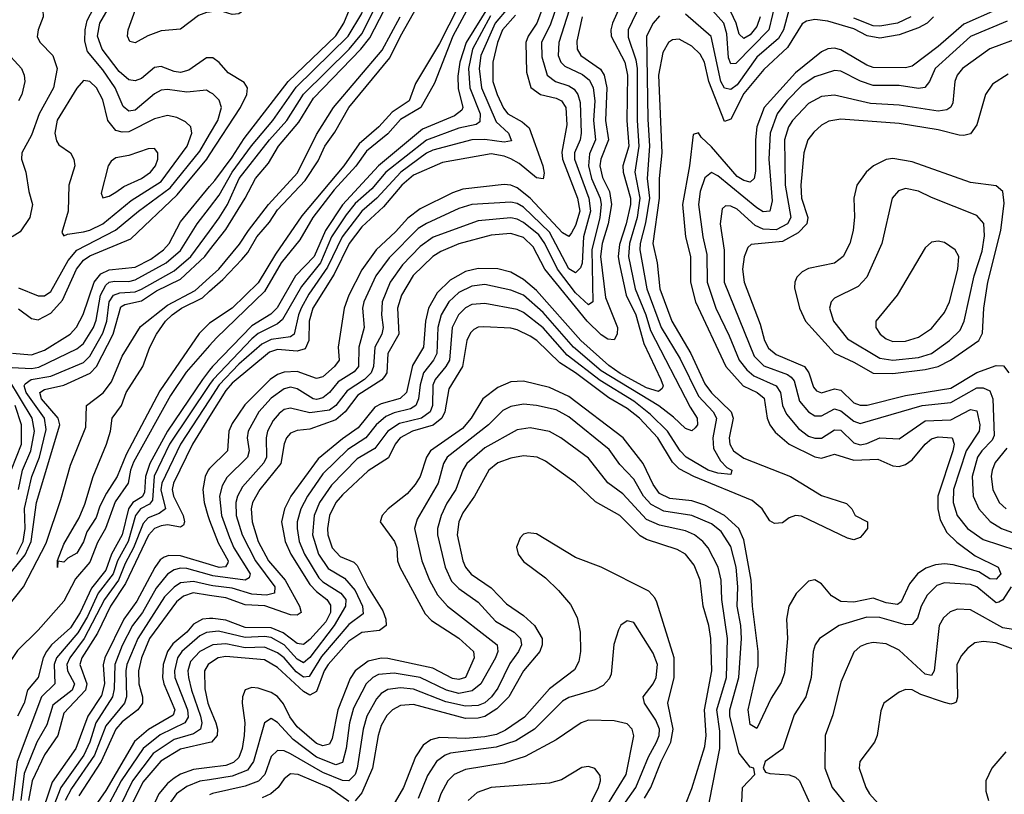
# Model space of a CAD drawing. Header units: inches. Extents: x 884549 to 1028252, y 526810 to 653624.
# Tile 670 of 1056: x 989413 to 992455, y 565749 to 568141. Entities that reach past the tile are written whole.
import ezdxf

# ---------------------------------------------------------------- set-up
doc = ezdxf.new("R2010")
doc.units = ezdxf.units.IN
doc.header["$MEASUREMENT"] = 0
doc.layers.add('A9586', color=7, linetype='Continuous')
doc.layers.add('A9596', color=7, linetype='Continuous')

msp = doc.modelspace()

# ---------------------------------------------------------------- linework, layer by layer
at = {"layer": 'A9586', "color": 5}
for points, elevation in [([(990000, 568164.4), (989990, 568162.9), (989966.1, 568153.9), (989910, 568111.4), (989850, 568106.6), (989809, 568091), (989770, 568069.3), (989753.3, 568073.3), (989745.9, 568090), (989748, 568110), (989784.9, 568210), (989822.6, 568370), (989825.4, 568470), (989817.9, 568510), (989749.3, 568610), (989729.7, 568630), (989691.4, 568651.4), (989590, 568672), (989430, 568677.5), (989409.2, 568670.8)], 1780), ([(989400.6, 568310), (989416.2, 568256.2), (989431.6, 568231.6), (989472.4, 568190), (989484.8, 568170), (989485.4, 568150), (989470.4, 568110), (989467.7, 568087.7), (989477, 568070), (989516.1, 568030), (989529.2, 567990), (989517.6, 567930), (989473.4, 567850), (989450, 567784.1), (989419.5, 567730), (989419, 567710), (989432.7, 567670), (989441.7, 567610), (989453.3, 567570), (989444.7, 567530), (989414.5, 567485.5), (989390, 567470.5)], 1840), ([(990000, 567917.3), (989990, 567923), (989930, 567917.5), (989870, 567925.5), (989850, 567923.1), (989830, 567912), (989770, 567861.6), (989750, 567858.2), (989732.8, 567872.8), (989708.6, 567930), (989670, 567986.5), (989623.2, 568043.2), (989614.9, 568074.9), (989615.2, 568110), (989621.5, 568138.5), (989662.5, 568217.5)], 1840), ([(990000, 568022.9), (989990, 568022.8), (989935.3, 567984.7), (989910, 567977.7), (989890, 567980.5), (989850, 567996.4), (989830, 567993.4), (989790, 567959.8), (989770, 567952.1), (989750, 567955.2), (989720.8, 567980.8), (989668.1, 568050), (989653.9, 568090), (989660.5, 568130), (989700.6, 568199.4)], 1820), ([(989364.4, 568050), (989418.7, 567990), (989427.5, 567970), (989428.9, 567950), (989420.4, 567910), (989409.6, 567890.4)], 1820), ([(989410, 567312.5), (989470, 567287.8), (989490, 567288.2), (989510, 567301.3), (989562.8, 567397.2), (989590, 567428.8), (989709.4, 567490.6), (989779.9, 567550), (989878.1, 567621.9), (989970, 567735.2), (990000, 567786.1)], 1840), ([(989410, 567247.5), (989450, 567218.5), (989470, 567213.9), (989510, 567234.9), (989545.3, 567274.7), (989589.2, 567370), (989610, 567398.8), (989630, 567411.8), (989756.2, 567463.8), (989899.5, 567600.5), (989991.2, 567710), (990000, 567723.5)], 1820), ([(989390.8, 567110.8), (989450, 567106), (989490, 567120.8), (989569.5, 567170), (989588.5, 567191.5), (989609.3, 567230.7), (989643.5, 567330), (989664.2, 567355.8), (989690, 567368.9), (989770, 567376.9), (989818.6, 567401.4), (989857.8, 567430), (989874.9, 567450), (989910, 567516.8), (990000, 567625.5)], 1780), ([(989390, 567066.5), (989450, 567064.1), (989472.1, 567067.9), (989590, 567124.1), (989610, 567141.2), (989640.8, 567190), (989650, 567212.7), (989662.8, 567290), (989679.2, 567320.8), (989690, 567330.2), (989706.6, 567333.4), (989750, 567332), (989770, 567337.6), (989865.8, 567390), (989910, 567428.4), (989961.2, 567510), (990000, 567560.3)], 1760), ([(989404.6, 566490), (989423.7, 566530), (989430.6, 566570), (989428.5, 566631.5), (989451.2, 566730), (989474.1, 566790), (989495.5, 566875.5), (989489.6, 566910), (989433.8, 566990), (989427.6, 567010), (989430, 567016.9), (989449.1, 567030), (989510, 567040.4), (989610, 567082.5), (989630, 567102.1), (989670, 567173.2), (989682.9, 567210), (989689.7, 567270), (989702.6, 567290), (989722.8, 567297.2), (989770, 567300.2), (989790, 567309.1), (989890, 567365.3), (989942, 567410), (990000, 567488.2)], 1740), ([(989367.6, 566410), (989430, 566488.6), (989448.9, 566530), (989465.6, 566650), (989537.3, 566890), (989532.1, 566910), (989480.3, 566970), (989475.3, 566990), (989490, 566998.6), (989550, 567012.3), (989630.8, 567049.2), (989650.2, 567069.8), (989702.5, 567170), (989725.7, 567254.3), (989738.5, 567261.5), (989790, 567272.4), (989836.2, 567303.8), (989910, 567340.1), (989985, 567410), (990000, 567429)], 1720), ([(989220, 565730), (989207.9, 565770), (989202.4, 565810), (989205.3, 565930), (989201.1, 565990), (989206.3, 566010), (989276, 566170), (989290, 566192), (989345, 566255), (989378.1, 566330), (989425.3, 566390), (989495.4, 566524.6), (989540.7, 566659.3), (989570, 566765.6), (989617.4, 566882.6), (989619.3, 566950), (989670.9, 566989.1), (989697, 567023), (989730, 567101.5), (989786.7, 567193.3), (989870, 567259.4), (989955.3, 567304.7), (990000, 567344.6)], 1680), ([(990000, 567203.4), (989998, 567202), (989967.8, 567172.2), (989845.7, 566994.3), (989741.8, 566798.2), (989714.8, 566730), (989681.2, 566678.8), (989661.3, 566638.7), (989650, 566603.4), (989620.7, 566559.3), (989610, 566528.8), (989590, 566494), (989562, 566478), (989550, 566465.4), (989531, 566469), (989529.6, 566449.6), (989530, 566470.8), (989550, 566521.6), (989597, 566603), (989615, 566645), (989639.9, 566730), (989681.8, 566830), (989694.2, 566870), (989698.5, 566910), (989728.2, 566950), (989742.5, 566990), (989793.7, 567070), (989815.5, 567130), (989836.4, 567170), (989864, 567210), (989883.9, 567230), (989913.2, 567250), (989977.7, 567282.3), (990000, 567302.3)], 1660), ([(990000, 567134.8), (989927.6, 567052.4), (989879.2, 566980.8), (989765.3, 566774.7), (989755.5, 566750), (989747.9, 566710), (989708, 566652), (989678, 566570), (989653.6, 566526.4), (989630, 566465.5), (989585.9, 566414.1), (989550, 566345.6), (989470, 566255.5), (989406.7, 566193.3), (989366.3, 566133.7), (989326.9, 566030), (989316.7, 565990), (989315.4, 565950), (989323.8, 565890), (989311.8, 565830), (989304, 565710)], 1680), ([(990000, 567058.8), (989978.1, 567030), (989869.5, 566870), (989814.9, 566770), (989801.7, 566730), (989799.2, 566680.8), (989792.1, 566667.9), (989763.3, 566650), (989749.2, 566630.8), (989729.9, 566550), (989697.3, 566490), (989679.5, 566440.5), (989634.7, 566385.3), (989600.3, 566310), (989570, 566262.8), (989512, 566210), (989496.2, 566190), (989485.7, 566170), (989470.1, 566110), (989437.8, 566070), (989427.6, 566030), (989406.9, 565990)], 1720), ([(989409.8, 566690), (989421.7, 566750), (989447.4, 566810), (989459.3, 566870), (989452.2, 566910), (989380.2, 567030)], 1760), ([(990000, 567014.4), (989875.6, 566830), (989829.2, 566730.8), (989823.3, 566656.7), (989814.8, 566645.2), (989786.8, 566630), (989770.6, 566610), (989748.7, 566530), (989715.9, 566470), (989702.1, 566430), (989655.9, 566370), (989622.5, 566297.5), (989592.9, 566247.1), (989526.7, 566170), (989519.7, 566150), (989521.7, 566090), (989480.3, 566050), (989405.9, 565850), (989391.5, 565730)], 1740), ([(990000, 566967.3), (989909.9, 566830.1), (989851.9, 566710), (989849.2, 566689.2), (989863.6, 566630), (989844.3, 566615.7), (989810, 566602.7), (989794.7, 566585.3), (989765.3, 566510), (989738.9, 566461.1), (989718.3, 566410), (989675.2, 566350), (989612.8, 566230), (989567.8, 566170), (989559.3, 566150), (989561, 566130), (989582.4, 566090), (989575.2, 566070), (989515.7, 566024.3), (989496.9, 565963.1), (989466.5, 565910), (989427, 565813), (989416.5, 565730)], 1760), ([(989388.4, 566751.6), (989418.8, 566830), (989418.9, 566890), (989399.2, 566950)], 1780), ([(990000, 566915.1), (989947.2, 566830), (989888.3, 566710), (989884, 566690), (989888.1, 566670), (989918.7, 566610), (989922.7, 566590), (989919.7, 566580.3), (989910, 566573.4), (989870, 566580.9), (989850, 566578.3), (989830, 566569.2), (989811, 566549), (989740, 566400), (989693.6, 566330), (989653.2, 566246.8), (989605, 566170), (989598.6, 566150), (989621.2, 566090), (989617, 566070), (989550, 565999.5), (989531.1, 565930), (989490, 565870.7), (989451.7, 565790), (989441, 565730)], 1780), ([(990000, 566754.6), (989995.5, 566750), (989986.3, 566730), (989978.9, 566690), (989982.7, 566650), (989994.2, 566610), (990000, 566594.6)], 1820), ([(990000, 566458.6), (989910, 566485.7), (989873.8, 566486.2), (989859.1, 566480.9), (989847.2, 566472.8), (989830.6, 566449.4), (989774.9, 566345.1), (989734.9, 566290), (989676.8, 566170), (989671.5, 566148.5), (989675.6, 566090), (989665.9, 566054.1), (989623.8, 565990), (989586.4, 565890), (989514, 565786), (989474.7, 565670)], 1820), ([(990000, 566426.1), (989930, 566445.7), (989910, 566447.1), (989890, 566442.3), (989870, 566428.3), (989834.6, 566385.4), (989792.8, 566310), (989762.2, 566270), (989730, 566208.7), (989707.7, 566150), (989705, 566075), (989699.8, 566050), (989648.7, 565970), (989630, 565909.9), (989611.6, 565870), (989540.3, 565770), (989509.9, 565690.1)], 1840), ([(990000, 566395.1), (989950, 566406.3), (989910, 566401.6), (989890, 566388.7), (989860.9, 566359.1), (989778.1, 566230), (989744.4, 566150), (989740.8, 566130), (989742.9, 566050), (989736.6, 566030), (989679.7, 565960.3), (989644.7, 565870), (989573.6, 565766.4), (989554.3, 565730)], 1860), ([(990000, 566363.2), (989949, 566371), (989919.4, 566360.6), (989897.2, 566342.8), (989814.7, 566230), (989789.5, 566170), (989780.1, 566130), (989781.5, 566090), (989792.3, 566050), (989793, 566030), (989778.6, 566010), (989730, 565972.5), (989710.1, 565949.9), (989664.7, 565850), (989595.6, 565744.4)], 1880), ([(990000, 566291.5), (989978.5, 566290), (989950, 566273.8), (989930, 566249.7), (989886.8, 566213.2), (989870.2, 566190), (989856.8, 566150), (989854.5, 566110), (989858.9, 566090), (989892.7, 566010), (989887.1, 565992.9), (989810.8, 565949.2), (989767.8, 565912.2), (989679.1, 565760.9), (989646.4, 565713.6)], 1920), ([(990000, 566249.7), (989990, 566248.6), (989970, 566238), (989914.1, 566190), (989901.1, 566170), (989891.1, 566130), (989892.9, 566110), (989931.6, 566010), (989933.4, 565986.6), (989923.6, 565970), (989847.3, 565932.7), (989794.3, 565890), (989727.2, 565790), (989672.7, 565687.3)], 1940), ([(990000, 566205.3), (989969.9, 566190.1), (989941.4, 566158.6), (989932.9, 566130), (989934.5, 566110), (989943.7, 566070), (989971.9, 565990), (989975.7, 565970), (989971.8, 565950), (989950, 565935.9), (989890, 565918.3), (989825.5, 565874.5), (989761.6, 565790), (989702.7, 565670)], 1960), ([(990000, 566153), (989995.4, 566150), (989984.5, 566130), (989985.3, 566074.7), (989994.8, 566030), (990000, 566017.4)], 1980), ([(990000, 565908.6), (989910, 565888.6), (989849.2, 565850.8), (989793.9, 565786.1), (989736.5, 565670)], 1980), ([(990000, 565831.4), (989950, 565825.3), (989910, 565811.2), (989890, 565798.4), (989870, 565782.3), (989842.7, 565750), (989806.4, 565670)], 2020), ([(990000, 565793.9), (989970, 565789), (989930, 565772.8), (989897.4, 565750), (989869, 565710)], 2040)]:
    msp.add_lwpolyline(points, dxfattribs=dict(at, elevation=elevation))
for points, elevation in [([(989610, 567952.7), (989590, 567929), (989529, 567831), (989521.5, 567790), (989526.7, 567766.7), (989534.6, 567754.6), (989570.2, 567730), (989580.1, 567710), (989583.3, 567690), (989565.2, 567630), (989562.6, 567550), (989543.7, 567483.7), (989550, 567473), (989561.3, 567478.7), (989610, 567486.2), (989630, 567491), (989670, 567510.3), (989757.3, 567582.7), (989850, 567641.1), (989930.5, 567750), (989945.5, 567790), (989941.9, 567810), (989925.9, 567825.9), (989898.8, 567838.8), (989870, 567844.9), (989830, 567835.2), (989750, 567794.9), (989730, 567793.1), (989710, 567799.2), (989685.3, 567830), (989670, 567893.8), (989650.3, 567930), (989630, 567949.9)], 1860), ([(989830, 567742.8), (989810, 567741.9), (989750, 567721.3), (989710, 567714.1), (989695.8, 567704.2), (989686.7, 567690), (989665.5, 567605.5), (989670.5, 567590.5), (989690, 567595.9), (989710, 567608.7), (989734.6, 567625.4), (989789.8, 567650), (989817, 567670), (989833.1, 567690), (989840.2, 567710), (989840.2, 567730)], 1880)]:
    msp.add_lwpolyline(points, close=True, dxfattribs=dict(at, elevation=elevation))
at = {"layer": 'A9596', "color": 5}
for points, elevation in [([(990000, 567560.3), (990030, 567599.2), (990069.8, 567670), (990129, 567751), (990195, 567830), (990267.5, 567932.5), (990428.4, 568090), (990470, 568159.9), (990487.2, 568230), (990485.5, 568250), (990475.2, 568270), (990450, 568283.5), (990394.6, 568285.4), (990330, 568268.1), (990310, 568268), (990250, 568307.3), (990230, 568313.6), (990110, 568254.8), (990090, 568251.3), (990070, 568258.9), (990030, 568284.9), (990010, 568280.8), (990000, 568274)], 1760), ([(990825.1, 568294.9), (990710, 568067.5), (990636.4, 567943.6), (990616.7, 567890), (990564.4, 567855.6), (990522.6, 567810), (990462.1, 567757.9), (990414.3, 567690), (990284.4, 567535.6), (990203, 567417), (990150, 567328.8), (990070, 567249.7), (990000, 567203.4)], 1660), ([(990847.9, 568270), (990750.8, 568090), (990695, 567945), (990652.4, 567870), (990590, 567832.9), (990550, 567788.3), (990484.6, 567735.4), (990451.2, 567688.8), (990384.7, 567615.3), (990319, 567530), (990279, 567461), (990220.7, 567390), (990170, 567301.3), (990021.2, 567158.8), (990000, 567134.8)], 1680), ([(990000, 567302.3), (990040.9, 567339.1), (990099.9, 567400.1), (990118.2, 567421.8), (990146.3, 567470), (990184.8, 567515.2), (990210, 567553.7), (990295.4, 567644.6), (990335, 567705), (990355.7, 567750), (990386.7, 567793.3), (990429.9, 567870), (990557.1, 568022.9), (990589.6, 568090), (990683.2, 568256.8)], 1660), ([(990905.8, 568254.2), (990792.7, 568070), (990773.2, 568010), (990767, 567967), (990768, 567928), (990782.2, 567870), (990778.6, 567861.4), (990756.4, 567843.6), (990657.2, 567802.8), (990521.2, 567690), (990410, 567568.8), (990357.8, 567490), (990323.4, 567410), (990265, 567350), (990209.1, 567250.9), (990188.8, 567231.2), (990130, 567195.2), (990008.5, 567070), (990000, 567058.8)], 1720), ([(991288.7, 568230), (991245, 568130), (991239.7, 568110), (991240.3, 568090), (991283, 568010), (991290.9, 567970), (991288.8, 567830), (991294.8, 567750), (991276.8, 567690), (991277.9, 567670), (991300.2, 567590), (991300.1, 567570), (991287.2, 567510), (991266.5, 567446.5), (991262.5, 567410), (991265.2, 567390), (991286.4, 567290), (991316.3, 567230), (991341.4, 567141.4), (991394.1, 567030), (991401.5, 567010), (991398.4, 567001.6), (991387, 566993), (991350, 567003.8), (991268.6, 567048.6), (991233.3, 567073.3), (991146.9, 567150), (991010, 567304.3), (990970, 567338.2), (990930, 567361.7), (990890, 567371.5), (990830, 567372.8), (990790, 567363.2), (990743.4, 567336.6), (990702.6, 567297.4), (990675.7, 567250), (990666.6, 567210), (990660.8, 567130), (990626.6, 567073.4), (990608.2, 566990), (990589, 566971), (990530, 566954.7), (990510, 566944), (990459.1, 566880.9), (990410, 566846.4), (990335.6, 566784.4), (990251.3, 566670), (990231.5, 566630), (990222.4, 566590), (990232.9, 566530), (990251.3, 566490), (990310, 566396.5), (990330, 566374.6), (990362.1, 566350), (990373.1, 566333.1), (990373.4, 566310), (990359, 566281), (990310, 566226.7), (990290, 566211.8), (990270, 566214.3), (990227.2, 566247.2), (990190, 566262.7), (990110, 566264.1), (990050, 566286.3), (990010, 566292.2), (990000, 566291.5)], 1920), ([(990000, 567625.5), (990015.6, 567644.4), (990070, 567716), (990106.4, 567773.6), (990243, 567950), (990390, 568091.5), (990414.5, 568130), (990432.5, 568172.5), (990430, 568201.8), (990412.6, 568212.6), (990330, 568203.9), (990270, 568223), (990230, 568224.1), (990170, 568209.5), (990131.4, 568188.6), (990090, 568158.5), (990070, 568156.9), (990030, 568168.8), (990000, 568164.4)], 1780), ([(991750, 568205.2), (991727.6, 568110), (991625.9, 568005.9), (991610, 568005), (991603.3, 568023.3), (991597.5, 568097.5), (991588, 568130), (991510, 568218.5)], 1940), ([(991037.4, 568202.6), (991010.5, 568130), (990983.5, 568090), (990976.3, 568070), (990978.4, 567978.4), (990991.8, 567931.8), (991021.6, 567910), (991070, 567898.3), (991086.6, 567890), (991100.7, 567870), (991103.4, 567816.6), (991087.8, 567732.2), (991089.9, 567710), (991136.8, 567590), (991143.4, 567550), (991130, 567505), (991117.5, 567482.5), (991110, 567471.9), (991090, 567482.5), (990990, 567589.5), (990950, 567621.5), (990930, 567630), (990910, 567631.8), (990782.7, 567617.3), (990750, 567606.1), (990650, 567556.6), (990611.9, 567528.1), (990574.5, 567485.5), (990514.2, 567430), (990470, 567368.1), (990430.5, 567290), (990415.8, 567250), (990396.6, 567130), (990400.1, 567090), (990386.2, 567070), (990350, 567038.4), (990330, 567032.8), (990270, 567054.3), (990230, 567052.2), (990210, 567045.5), (990187.5, 567030), (990108.8, 566951.2), (990070, 566894.3), (990059.4, 566870), (990055, 566810), (990000, 566754.6)], 1820), ([(991074.8, 568190), (991053, 568127), (991025.4, 568070), (991026.2, 568026.2), (991042.8, 567970), (991068.8, 567950), (991110, 567936.5), (991126.1, 567926.1), (991137, 567910), (991145, 567885), (991147.8, 567790), (991145.1, 567770), (991127.4, 567730), (991127.6, 567710), (991170.9, 567590), (991176.3, 567550), (991155.3, 567470), (991150.6, 567389.4), (991145.5, 567374.5), (991130, 567359.6), (991110, 567371.9), (991050, 567484.8), (990970, 567562.3), (990950, 567573.7), (990930, 567577.6), (990810, 567570.7), (990770, 567557.7), (990670, 567512), (990644.2, 567495.8), (990554.4, 567405.6), (990513.5, 567350), (990476.1, 567270), (990472.2, 567250), (990477.1, 567190), (990460.7, 567130), (990459.7, 567070), (990447, 567053), (990397.2, 567022.8), (990370, 566989.3), (990350, 566973.5), (990330, 566968.1), (990319.7, 566970), (990270, 567000.6), (990250, 567005.7), (990230, 567001.4), (990190, 566971.8), (990152.2, 566930), (990118.7, 566870), (990116.4, 566850), (990122.1, 566810), (990116.6, 566790), (990053.2, 566726.8), (990038.4, 566701.6), (990030.6, 566669.4), (990037.1, 566610), (990061.4, 566541.4), (990075, 566510), (990125, 566430), (990122.4, 566417.6), (990110, 566409.6), (990010, 566423.3), (990000, 566426.1)], 1840), ([(991330.8, 568189.2), (991293.3, 568110), (991292.8, 568087.2), (991316.8, 568016.8), (991320.5, 567990), (991320.8, 567830), (991325.8, 567750), (991313, 567670), (991329.4, 567590), (991321, 567530), (991296.6, 567450), (991294.1, 567410), (991314.6, 567310), (991347.8, 567230), (991361.5, 567181.5), (991484.2, 566944.2), (991506.1, 566910), (991507.4, 566890), (991499.8, 566880.2), (991490, 566871.1), (991470, 566878.4), (991433.4, 566913.4), (991388, 566948), (991210, 567056.1), (991123.6, 567130), (991030, 567237.2), (990970, 567290), (990930, 567306.1), (990850, 567323), (990810, 567317.8), (990770, 567298.5), (990739.2, 567270), (990715.2, 567230), (990704.7, 567190), (990701.5, 567110), (990691.6, 567090), (990660.4, 567050), (990650, 567013.6), (990645.3, 566970), (990636.6, 566950), (990620.5, 566939.5), (990570, 566926.9), (990544.7, 566915.3), (990514.3, 566890), (990482.6, 566850), (990426.5, 566813.5), (990350, 566738.6), (990302.4, 566670), (990281.4, 566630), (990270.8, 566590), (990270.3, 566570), (990277, 566530), (990293.5, 566490), (990337.5, 566417.5), (990350, 566404.7), (990404.9, 566370), (990421.1, 566350), (990420.2, 566330), (990385.1, 566270), (990310, 566170.8), (990290, 566154.6), (990270, 566166), (990230, 566210.7), (990190, 566232.9), (990170, 566236), (990110, 566233.2), (990027.3, 566252.7), (990000, 566249.7)], 1940), ([(990922.3, 568177.7), (990881.9, 568130), (990838.1, 568030), (990833, 567990), (990840, 567930), (990885.4, 567825.4), (990923.4, 567790), (990932.9, 567767.1), (990910, 567762.8), (990850, 567770.5), (990810, 567770.2), (990690, 567738), (990670, 567728.4), (990590.2, 567669.8), (990516.8, 567590), (990470, 567549.7), (990409.5, 567470.5), (990363.8, 567376.2), (990306.4, 567293.6), (990282.8, 567250), (990274.2, 567230), (990261.3, 567170), (990250, 567161.5), (990190, 567153.3), (990161.3, 567138.7), (990090, 567076.8), (990030, 567013), (990000, 566967.3)], 1760), ([(990000, 567429), (990050, 567492.6), (990110.2, 567590), (990141.3, 567650), (990182.1, 567697.9), (990212.3, 567750), (990275.4, 567824.6), (990321.2, 567898.8), (990467, 568050), (990494.6, 568085.4), (990539, 568170)], 1720), ([(990000, 567488.2), (990030, 567528.6), (990054.9, 567570), (990091.4, 567650), (990185.1, 567770), (990238.3, 567830), (990289.5, 567910.5), (990430.9, 568050), (990470, 568097), (990507.4, 568170)], 1740), ([(991110.3, 568170), (991078.4, 568070), (991077, 568030), (991085, 568010), (991097.2, 567997.2), (991151.9, 567971.9), (991173.9, 567953.9), (991184.7, 567930), (991189.8, 567890), (991185.4, 567830), (991192, 567770), (991173.1, 567726.9), (991170.2, 567690), (991180, 567650), (991206.2, 567590), (991209.7, 567570), (991205, 567530), (991180.8, 567430), (991184.2, 567270), (991170, 567260.7), (991130, 567297.5), (991074.7, 567370), (991035.5, 567450), (991016.5, 567476.5), (990970, 567514.2), (990950, 567525.1), (990930, 567529.2), (990830, 567519.4), (990691, 567469), (990650, 567440.1), (990595.6, 567384.4), (990557.9, 567330), (990533.2, 567270), (990531.3, 567230), (990536.6, 567190), (990531.7, 567170), (990510.3, 567130), (990506.1, 567070), (990498.8, 567050), (990478.5, 567030), (990425.1, 566994.9), (990390, 566949.7), (990370, 566934.6), (990310, 566926.5), (990250, 566941.6), (990230, 566936.8), (990214.8, 566925.2), (990196.8, 566903.2), (990179.1, 566870), (990174.6, 566850), (990175.3, 566790), (990167.2, 566772.8), (990101.7, 566698.3), (990085.7, 566670), (990080.9, 566650), (990082.5, 566610), (990101, 566550), (990141.4, 566470), (990201.5, 566390), (990200.4, 566370), (990175.7, 566364.3), (990130, 566366.9), (990070, 566385.8), (990010, 566392.9), (990000, 566395.1)], 1860), ([(992427.6, 568170), (992330, 568127.1), (992250, 568058.4), (992170, 567997.9), (992150, 567992.4), (992050, 567992.8), (992030, 568000.4), (991950, 568048.2), (991930, 568052.5), (991910, 568050.5), (991890, 568041.2), (991810, 567976.3), (991713.3, 567870), (991690, 567810), (991685.9, 567770), (991686.7, 567673.3), (991682, 567650), (991670, 567639), (991650, 567644.1), (991630, 567656.2), (991550, 567748.7), (991518, 567778), (991510, 567791.6), (991493.9, 567786.1), (991482.3, 567690), (991460.8, 567570), (991470, 567470), (991485.4, 567410), (991485.4, 567330), (991500.7, 567270), (991594.4, 567070), (991647.7, 567010), (991691.1, 566990), (991712.5, 566972.5), (991721.9, 566910), (991730, 566890), (991747.1, 566867.1), (991790, 566829.8), (991870, 566791.2), (991890, 566787.2), (991930, 566798.7), (991990, 566780.6), (992063.9, 566783.9), (992110, 566763.3), (992130, 566760.9), (992150, 566767.7), (992170, 566781.8), (992210.2, 566829.8), (992230, 566846.7), (992250, 566853.2), (992293.4, 566850), (992300.1, 566830), (992295.6, 566810), (992249, 566670), (992249.3, 566630), (992256.9, 566596.9), (992277.7, 566557.7), (992307.8, 566527.8), (992365, 566485), (992435.8, 566450), (992444.4, 566430), (992430, 566413.2), (992410, 566413.8), (992375.8, 566435.8), (992297, 566457), (992270, 566460.7), (992242.6, 566457.4), (992212.7, 566447.3), (992186.7, 566430), (992161.7, 566398.3), (992136.7, 566343.3), (992125, 566335), (992090, 566340.1), (992050, 566354.8), (991990, 566342.5), (991950, 566343.9), (991921.3, 566361.3), (991890, 566399.3), (991870, 566410.7), (991850, 566406.6), (991811.5, 566368.5), (991789.6, 566330), (991781.8, 566290), (991784.7, 566230), (991776.2, 566123.8), (991766, 566094), (991734.2, 566045.8), (991690, 565951.6), (991670, 565963.9), (991663.9, 566010), (991694.5, 566145.5), (991694.8, 566190), (991677, 566330), (991672.8, 566410), (991650, 566534.8), (991634.4, 566570), (991590, 566609.5), (991530, 566641.5), (991490, 566654.8), (991422.1, 566662.1), (991390, 566677.8), (991370, 566705.5), (991339, 566770), (991277.3, 566850), (991110, 566977.4), (991050, 567004.9), (990970, 567024.6), (990930, 567022.6), (990890, 567005.2), (990843.6, 566970), (990808.1, 566910), (990781.2, 566878.8), (990682.2, 566810), (990669.8, 566790), (990650.7, 566730), (990634.6, 566705.4), (990610, 566676.7), (990552, 566630), (990533.5, 566610), (990527, 566590), (990571.6, 566530), (990578.1, 566510), (990580.1, 566470), (990587.2, 566450), (990665.7, 566305.7), (990685.4, 566285.4), (990770, 566230.8), (990815.2, 566190), (990817.2, 566170), (990790.4, 566110), (990770, 566103.1), (990750, 566106.7), (990690, 566138.8), (990550, 566168.6), (990530, 566169.7), (990490, 566159.6), (990450.1, 566130), (990433.9, 566106.1), (990396.4, 566010), (990378.7, 565921.3), (990370, 565903.8), (990350, 565898.6), (990330, 565905.6), (990270, 565956.8), (990248, 565988), (990228.7, 566028.7), (990210, 566051.3), (990190, 566063.5), (990150, 566077.1), (990130, 566078.8), (990110, 566071.4), (990101.1, 566050), (990100.4, 566030), (990108.7, 565970), (990106.9, 565930), (990100.8, 565890), (990090, 565862.2), (990073.4, 565846.6), (990050, 565837.5), (990000, 565831.4)], 2020), ([(990944.6, 568155.4), (990904.9, 568110), (990888.8, 568070), (990874.6, 568010), (990875.3, 567950), (990888.6, 567910), (990907.6, 567867.6), (990920.9, 567850), (990965.4, 567825.4), (990987.1, 567807.1), (991028.9, 567690), (991033.1, 567666.9), (991030.3, 567649.7), (991010, 567652.8), (990956.6, 567696.6), (990930.8, 567710.8), (990910, 567719.7), (990870, 567726.2), (990719.7, 567700.3), (990630, 567661), (990593.5, 567630), (990536.8, 567563.2), (990470, 567501.6), (990430.6, 567450), (990384.6, 567355.4), (990319.2, 567250), (990307.8, 567210), (990306.7, 567150), (990295.5, 567124.5), (990270, 567117.5), (990210, 567122.5), (990185.3, 567114.7), (990070, 567018.4), (990050, 566995.6), (990000, 566915.1)], 1780), ([(991390, 568153.2), (991370, 568130.5), (991349.2, 568090), (991353.6, 567833.6), (991359.3, 567750), (991351.4, 567650), (991359.1, 567590), (991346.5, 567513.5), (991329.5, 567450), (991328.9, 567430), (991350.6, 567310), (991395.3, 567190), (991453.7, 567093.7), (991510, 566978.8), (991555.1, 566930), (991565.9, 566910), (991554.2, 566850), (991556.9, 566816.9), (991578.3, 566778.3), (991597.9, 566757.9), (991613.1, 566750), (991610, 566736), (991570, 566740.8), (991539.6, 566750), (991471.8, 566790), (991453.6, 566810), (991414.5, 566870), (991361.9, 566921.9), (991310, 566962.5), (991206.4, 567026.4), (991104.9, 567104.9), (991030, 567188.9), (990970, 567236.7), (990950, 567245.7), (990850, 567264.8), (990810, 567261.2), (990790, 567251.2), (990769.2, 567230), (990749.5, 567190.5), (990740.7, 567090), (990730, 567070), (990697.2, 567030), (990690, 567012.5), (990688.7, 566950), (990681.5, 566930), (990654.5, 566910), (990586.1, 566893.9), (990550, 566870.7), (990510, 566816.4), (990455.4, 566784.6), (990376.4, 566703.6), (990339.8, 566650), (990323.2, 566610), (990318.2, 566550), (990336.6, 566490), (990366.6, 566446.6), (990416.7, 566416.7), (990450, 566377.8), (990472.3, 566330), (990474, 566306), (990430, 566273.4), (990346.1, 566173.9), (990307.1, 566112.9), (990290, 566110.2), (990267.1, 566127.1), (990230, 566170.4), (990210, 566186.1), (990170, 566203.5), (990110, 566201.1), (990050, 566213.2), (990010, 566210.4), (990000, 566205.3)], 1960), ([(990867.5, 568152.5), (990812.4, 568050), (990799.2, 567990), (990804, 567930), (990836.2, 567850), (990834.4, 567825.6), (990823, 567817), (990770, 567806), (990670, 567769), (990544.2, 567670), (990500.9, 567619.1), (990450, 567573.2), (990421.8, 567538.2), (990377, 567470), (990342.7, 567390), (990283.4, 567316.6), (990225, 567215), (990210, 567202.1), (990150, 567171.7), (990130, 567155.7), (990010.5, 567030), (990000, 567014.4)], 1740), ([(991789.5, 568170), (991772.5, 568110), (991757.4, 568082.6), (991690, 568025.4), (991630, 567940), (991610, 567925.5), (991590, 567929.9), (991579.1, 567950), (991548.8, 568088.8), (991470, 568157.7)], 1960), ([(991701, 568150), (991690, 568120.1), (991670, 568093.9), (991650, 568082.6), (991635.8, 568095.8), (991626.9, 568130), (991610, 568165.3)], 1920), ([(990000, 567344.6), (990028.4, 567370), (990092.4, 567447.6), (990119.6, 567490), (990182.3, 567570), (990271.8, 567668.2), (990330, 567785.9), (990382.6, 567870), (990532.7, 568047.3), (990588.8, 568150)], 1680), ([(991150.5, 568150), (991134.7, 568074.7), (991135.2, 568050), (991147.2, 568030), (991207.7, 567987.7), (991218.6, 567970), (991227.2, 567930), (991223, 567830), (991231.9, 567770), (991208.5, 567710), (991205.7, 567690), (991213.4, 567653.4), (991235.1, 567610), (991241.7, 567570), (991231.2, 567510), (991212.5, 567450), (991207.3, 567410), (991222.8, 567282.8), (991259.5, 567190), (991258.7, 567170), (991250, 567152), (991230, 567154.8), (991210, 567167.7), (991166.4, 567210), (991035.1, 567370), (990999.4, 567439.4), (990970, 567467.8), (990930, 567480.2), (990870, 567475.7), (990770, 567448.8), (990714.5, 567425.5), (990690, 567409.9), (990628.7, 567351.3), (990592.4, 567290), (990580.7, 567250), (990584.3, 567170), (990550.7, 567110), (990547, 567050), (990540.6, 567039.4), (990531.5, 567028.5), (990458.3, 566981.7), (990418.4, 566930), (990390, 566905.1), (990310, 566876.1), (990270, 566872), (990250, 566864.5), (990237.8, 566850), (990230, 566830.8), (990220.3, 566770), (990155.3, 566690), (990132.8, 566650), (990128.8, 566630), (990131.8, 566590), (990150.4, 566530), (990181.8, 566470), (990233.1, 566410), (990277.6, 566330), (990282.9, 566310), (990270, 566301.9), (990250, 566302.8), (990170.4, 566330.4), (990110, 566334.2), (990050, 566355.6), (990000, 566363.2)], 1880), ([(992236.2, 568150), (992216.5, 568130), (992190, 568116.1), (992130, 568094.4), (992070, 568083.7), (992030.8, 568090.8), (991990, 568112.6), (991910, 568136), (991870, 568141.4), (991843.4, 568136.6), (991830, 568127.8), (991785.2, 568054.8), (991712.4, 567987.6), (991650, 567913), (991610, 567833.3), (991590, 567826.2), (991542.4, 567950), (991528.8, 568010), (991514.9, 568034.9), (991490, 568059.4), (991450, 568080.5), (991430, 568079.2), (991417.6, 568070), (991400.3, 568039.7), (991386.5, 567970), (991397.1, 567730), (991389.1, 567650), (991388.6, 567590), (991369.4, 567450), (991382.1, 567390), (991390.9, 567310), (991427.4, 567210), (991486.1, 567110), (991530, 567016.4), (991550, 566988.9), (991611.4, 566930), (991616.9, 566910), (991605.3, 566850), (991607.3, 566830), (991617.9, 566810), (991650, 566787.1), (991794.2, 566730), (991890, 566671.9), (991967.1, 566647.1), (991983.6, 566630), (991994.4, 566610), (992032.4, 566590), (992031.7, 566570), (992016.9, 566550), (992010, 566542), (991990, 566534.8), (991970, 566540.2), (991828.2, 566608.2), (991810, 566610.3), (991790, 566603), (991770, 566587.5), (991744.6, 566584.6), (991730, 566593.3), (991706.7, 566630), (991676, 566656), (991495.7, 566730), (991450, 566753.6), (991430, 566774.1), (991384.4, 566850), (991327.9, 566910), (991290, 566940.1), (991233.3, 566973.3), (991130, 567050.7), (991081.6, 567081.6), (991010.6, 567150), (990990, 567163.5), (990950, 567183.5), (990930, 567188.1), (990847.4, 567192.6), (990830, 567191.2), (990816.1, 567183.9), (990805.8, 567174.2), (990794.1, 567150), (990781.2, 567070), (990738.7, 567001.3), (990726.5, 566930), (990717.2, 566910), (990690.8, 566889.2), (990626.9, 566870), (990588.8, 566850), (990573.5, 566830), (990552.2, 566787.8), (990490, 566748.1), (990410, 566673.3), (990389.8, 566650), (990370.3, 566610), (990363.7, 566570), (990365.4, 566550), (990378.8, 566510), (990403.2, 566483.2), (990445.2, 566465.2), (990455.8, 566455.8), (990488.5, 566390), (990535, 566315), (990544.1, 566290), (990544.9, 566270), (990525.1, 566254.9), (990470, 566248.3), (990430, 566221.3), (990366.3, 566150), (990353.6, 566130), (990330, 566066.2), (990310, 566054.7), (990290, 566065.9), (990210, 566140.6), (990170, 566163.8), (990050, 566174.4), (990026.5, 566170), (990000, 566153)], 1980), ([(992463.8, 568136.2), (992350, 568088.9), (992240.9, 567990), (992223.7, 567950), (992208.9, 567931.1), (992190, 567928.4), (992130, 567937.8), (992050, 567937.3), (992010.6, 567950.6), (991950, 567981.8), (991930, 567983.8), (991870, 567964.5), (991830, 567938.7), (991783.1, 567890), (991752.8, 567850), (991731.4, 567790), (991727.6, 567710), (991738, 567582), (991730.3, 567549.7), (991710, 567547.5), (991690, 567559.9), (991570, 567659), (991550, 567668.8), (991530, 567652.3), (991515.6, 567610), (991510.6, 567570), (991523.4, 567470), (991535.5, 567415.5), (991536.5, 567330), (991563.4, 567250), (991605.1, 567165.1), (991635.3, 567090), (991659.2, 567059.2), (991680.8, 567040.8), (991750.1, 567010), (991763.3, 566990), (991769.8, 566949.8), (991782.3, 566922.3), (991818.6, 566878.6), (991850, 566855.1), (991870, 566848.3), (991890, 566848.8), (991930, 566874.1), (991950, 566873.4), (991990, 566834.1), (992010, 566828.4), (992030, 566832.4), (992070.1, 566850.1), (992130, 566846.7), (992210, 566902.3), (992290, 566905.6), (992350, 566937.1), (992370, 566933.4), (992379.6, 566890), (992377.2, 566870), (992336.7, 566810), (992298.2, 566690), (992296.4, 566650), (992309.1, 566610), (992340.9, 566570), (992390, 566536), (992591, 566470)], 2040), ([(992166.2, 568150), (992124.5, 568130), (992070, 568120.5), (992050, 568121.9), (991990, 568145.4)], 1960), ([(992510, 568087.8), (992410, 568050.7), (992325.6, 567990), (992309.7, 567970), (992302.3, 567950), (992295.5, 567884.5), (992289.7, 567870.3), (992277.5, 567862.5), (992250, 567858.9), (992130, 567877.3), (992041.8, 567881.8), (991930, 567908.1), (991890, 567903.5), (991850, 567882.4), (991800.1, 567830), (991788.1, 567810), (991775.6, 567770), (991777.5, 567630), (991795.7, 567530), (991784.7, 567510), (991750, 567492.3), (991710, 567493.9), (991685.3, 567505.3), (991630, 567555.4), (991610, 567565.3), (991593.6, 567566.4), (991582.8, 567557.2), (991576.8, 567510), (991589, 567429), (991589.8, 567330), (991681.8, 567101.8), (991712, 567072), (991785.2, 567045.2), (991796.9, 567036.9), (991805.2, 567025.2), (991822.4, 566962.4), (991849.8, 566929.8), (991870, 566917.5), (991890, 566917.5), (991930, 566938.7), (991950, 566933.1), (991990, 566901.1), (992010, 566894.2), (992201.2, 566950), (992290, 566958.7), (992370, 567003.7), (992390, 567003.8), (992410, 566994.3), (992419, 566970), (992423.5, 566856.5), (992417.4, 566842.6), (992385.4, 566810), (992372.5, 566790), (992355.3, 566730), (992358.4, 566670), (992376.1, 566630), (992410.9, 566590.9), (992446.3, 566570), (992550, 566531.9)], 2060), ([(990000, 567723.5), (990095.4, 567870), (990114.8, 567910), (990116.7, 567930), (990106.5, 567946.5), (990056.9, 567976.9), (990029, 568009), (990010, 568022.9), (990000, 568022.9)], 1820), ([(992467.1, 567972.9), (992418.5, 567941.5), (992396.2, 567910), (992370, 567816.4), (992350, 567788.3), (992330, 567782.9), (992315.7, 567784.3), (992250, 567801), (992130, 567820.8), (991950, 567834), (991912.6, 567827.4), (991890, 567814.9), (991866.1, 567793.9), (991847.7, 567770), (991835.5, 567730), (991826.4, 567630), (991828.8, 567590), (991847.5, 567530), (991845.1, 567510), (991817.8, 567482.2), (991770, 567456.3), (991673, 567447), (991662.2, 567437.8), (991651, 567409), (991646.4, 567370), (991651.3, 567330), (991700.6, 567200.6), (991714.1, 567150), (991726.6, 567126.6), (991750, 567107.1), (991837.1, 567070), (991851.1, 567050), (991865.6, 567005.6), (991874.6, 566994.6), (991890, 566988.6), (991930, 567001.2), (991950, 566997), (991990, 566957.8), (992010, 566950.3), (992031, 566951), (992150, 566980.6), (992290, 567002.9), (992370, 567050.9), (992430, 567072.9), (992452, 567072), (992468.5, 567050)], 2080), ([(990000, 567786.1), (990025.8, 567830), (990037.2, 567870), (990030, 567892.1), (990010, 567911.7), (990000, 567917.3)], 1840), ([(991639.1, 565610), (991646.3, 565770), (991683.7, 565810), (991681.2, 565830), (991670, 565832.4), (991636.2, 565876.2), (991606.7, 565990), (991606.6, 566010), (991634.9, 566110), (991642.6, 566230), (991641.1, 566270), (991629.7, 566330), (991631.5, 566390), (991626.5, 566450), (991610, 566513.9), (991580.1, 566560.1), (991550, 566583.9), (991490, 566610), (991403.3, 566623.3), (991363.6, 566643.6), (991339.8, 566670), (991310, 566721.5), (991266.9, 566766.9), (991234.1, 566814.1), (991110, 566914.9), (991070, 566935.7), (991010, 566949.3), (990970, 566953.7), (990930, 566946.9), (990906, 566934), (990861, 566890), (990734.3, 566790), (990722.3, 566770), (990705.5, 566710), (990641.1, 566598.9), (990633.2, 566570), (990655.7, 566470), (990679.4, 566410), (990704.4, 566364.4), (990735, 566330), (990887.8, 566210), (990889.8, 566190), (990883.5, 566170), (990838.3, 566090), (990811.4, 566068.6), (990770, 566060.1), (990731.9, 566070), (990650, 566109.8), (990570, 566122.9), (990521.7, 566118.3), (990504.2, 566110), (990483.3, 566090), (990444.7, 566015.3), (990431.6, 565970), (990421.5, 565890), (990410, 565847.2), (990390, 565839.8), (990330, 565863.3), (990257.9, 565917.9), (990210, 565970.4), (990190, 565983.2), (990170, 565969.7), (990135.3, 565850), (990116.6, 565823.4), (990070, 565805.3), (990000, 565793.9)], 2040), ([(991533, 565670), (991575.6, 565890), (991576.4, 565943.6), (991566.9, 566010), (991596.2, 566110), (991599.9, 566230), (991582.1, 566350), (991579.9, 566410), (991571.1, 566450), (991539.7, 566510), (991523.9, 566530), (991497.9, 566550), (991470, 566562.4), (991390, 566579.6), (991350, 566597.9), (991276.8, 566676.8), (991230, 566710.4), (991170, 566787.3), (991084.5, 566850), (991050, 566869.5), (990990, 566880.8), (990950, 566873.9), (990850, 566818.7), (990794.9, 566770), (990782.7, 566750), (990760.6, 566690), (990732.6, 566647.4), (990715.2, 566610), (990704.3, 566570), (990703.5, 566550), (990727.3, 566450), (990746.9, 566406.9), (990770, 566384.3), (990830, 566342.2), (990883.6, 566283.6), (990941.2, 566250), (990960.7, 566230), (990963.3, 566210), (990953.7, 566190), (990927.6, 566152.4), (990890, 566076.7), (990871.2, 566050), (990850, 566031.7), (990830, 566023.3), (990790, 566021), (990730, 566034.1), (990630, 566074), (990590, 566078), (990550, 566072.8), (990530, 566060.3), (990515.9, 566044.1), (990485.4, 565990), (990473.8, 565950), (990455.9, 565830), (990449.8, 565810), (990430.1, 565790), (990410, 565791.9), (990350, 565815.9), (990250, 565874), (990230, 565883.5), (990210, 565884.3), (990190, 565865.9), (990170.1, 565810), (990151.1, 565788.9), (990110, 565774.1), (990008.7, 565751.3), (990000, 565747.3)], 2060), ([(992462.3, 566817.7), (992426.7, 566773.3), (992417.2, 566750), (992414.7, 566730), (992419.4, 566690), (992439.3, 566650), (992460.1, 566630)], 2080), ([(991470, 565717.6), (991490, 565766.9), (991530, 565896.5), (991534.2, 565930), (991528.2, 566010), (991551.4, 566130), (991548.1, 566230), (991542.4, 566270), (991524.9, 566330), (991515.8, 566410), (991496.3, 566456.3), (991470.2, 566490.2), (991444.6, 566504.6), (991350, 566535.8), (991330, 566547.1), (991267.6, 566610), (991192.2, 566652.2), (991130, 566710.4), (991037.2, 566777.2), (991012, 566790), (990970, 566793.8), (990930, 566787), (990890, 566772.2), (990862.4, 566750), (990817.9, 566670), (990782, 566618), (990769.4, 566590), (990764.7, 566550), (990782.1, 566470), (990790.1, 566450), (990808.4, 566428.4), (990870, 566386), (990917.5, 566337.5), (990970, 566301.5), (991003.5, 566270), (991026.8, 566230), (991027.7, 566210), (991019.6, 566190), (990969.4, 566130.6), (990924.1, 566050), (990887.4, 566012.6), (990850, 565989.3), (990830, 565983.8), (990790, 565982.6), (990630, 566026.6), (990590, 566022.9), (990565, 566010), (990547.7, 565992.3), (990530, 565961.8), (990520.4, 565930), (990503.6, 565830), (990470, 565753.2), (990450, 565729)], 2080), ([(990000, 566594.6), (990025.9, 566525.9), (990056.8, 566470), (990056, 566464), (990048.7, 566451.3), (990030, 566449.5), (990000, 566458.6)], 1820), ([(991343.6, 565736.4), (991363.3, 565770), (991394.9, 565850), (991425.1, 565910), (991432.1, 565950), (991415.8, 566030), (991435.1, 566110), (991435.1, 566170), (991381.7, 566341.7), (991375.5, 566355.5), (991356.3, 566376.3), (991210, 566449.9), (991130, 566480.5), (991010, 566553.2), (990984.2, 566555.8), (990970, 566551.7), (990959.1, 566540.9), (990948.4, 566511.6), (990952.7, 566490), (990970, 566467.4), (991037.1, 566417.1), (991078.1, 566378.1), (991114.8, 566334.8), (991135.1, 566295.1), (991144.3, 566250), (991145.5, 566190), (991140.7, 566159.3), (991127, 566133), (991050, 566074.6), (990972.6, 565987.4), (990913.5, 565946.5), (990886, 565934), (990850, 565926.1), (990790, 565921.4), (990710, 565924), (990683.3, 565916.7), (990659.9, 565900.1), (990635.6, 565864.4), (990598.9, 565770), (990558.7, 565701.3)], 2120), ([(992476.3, 566390), (992450, 566349.1), (992437.9, 566342.1), (992430, 566339.9), (992370, 566389.3), (992350, 566396.7), (992270, 566401.7), (992246.7, 566393.3), (992216.3, 566363.7), (992197.5, 566330), (992186.8, 566293.2), (992170, 566272.8), (992150, 566271.9), (992070, 566294.9), (992030, 566295.7), (991945.2, 566270), (991883.5, 566230), (991870.1, 566209.9), (991864, 566190), (991858.1, 566110), (991841.9, 566050), (991806, 565994), (991770.4, 565889.6), (991715.9, 565850), (991710.3, 565830), (991717.4, 565817.4), (991730, 565812.6), (991790, 565808.9), (991810, 565801.5), (991822.3, 565790), (991856, 565716)], 2040), ([(992482.3, 566257.7), (992450, 566263.4), (992350, 566319), (992310, 566320.6), (992288, 566312), (992266.7, 566293.3), (992253.3, 566270), (992238.3, 566130), (992230, 566115.2), (992210, 566119.7), (992130, 566194.1), (992090, 566213.2), (992050, 566217.5), (992030, 566213.9), (992010, 566205.3), (991990, 566188), (991950, 566095.1), (991925.4, 565994.6), (991901.5, 565930), (991900.8, 565830), (991923.3, 565770), (991971.1, 565710)], 2060), ([(991156.7, 565543.3), (991316.8, 565770), (991355.7, 565864.3), (991380.5, 565910), (991388.4, 565930), (991389.3, 565950), (991378.1, 565978.1), (991343.1, 566030), (991338.9, 566050), (991370, 566090.2), (991379.9, 566110), (991383.3, 566150), (991370, 566184.7), (991310, 566279.8), (991290, 566284.7), (991270, 566271.2), (991262.9, 566257.1), (991248.2, 566211.8), (991239.9, 566120.1), (991234.2, 566105.8), (991215.2, 566084.8), (991190, 566071.7), (991110, 566047.6), (991090, 566036.1), (991003.4, 565950), (990945.6, 565914.4), (990885.4, 565894.6), (990744, 565876), (990727.1, 565870), (990700.9, 565850), (990673.1, 565806.9), (990644.6, 565735.4)], 2140), ([(992510, 566186.9), (992430, 566216.2), (992390, 566220.9), (992363.7, 566216.3), (992340.6, 566199.4), (992322.1, 566177.9), (992308, 566150), (992310.7, 566049.3), (992306.4, 566033.6), (992300.3, 566030), (992290, 566027.4), (992270, 566032.5), (992197.1, 566057.1), (992170, 566071.5), (992150, 566072.9), (992130, 566064.1), (992082.8, 566030), (992072.9, 566007.1), (992062, 565930), (992054.3, 565910), (992008.1, 565850), (992006.4, 565830), (992026.8, 565770), (992038.1, 565750), (992074.1, 565710)], 2080), ([(990000, 566017.4), (990019.6, 565970), (990024.7, 565950), (990023.4, 565930), (990006.1, 565910), (990000, 565908.6)], 1980), ([(991200.1, 565670), (991286.9, 565810), (991309.9, 565929.9), (991305.3, 565950), (991290, 565966), (991250, 565975.4), (991170, 565978.2), (991147.7, 565970), (991070, 565916.9), (990974.7, 565865.3), (990910, 565844.5), (990790, 565825.8), (990755.5, 565810), (990735.5, 565790), (990714.4, 565750), (990697.9, 565702.1)], 2160), ([(992459.8, 565880.2), (992416.6, 565830), (992397.4, 565790), (992398.2, 565758.2), (992405.5, 565730)], 2120), ([(990430, 565726.2), (990370, 565768.4), (990273.3, 565810), (990250, 565811.9), (990230, 565796.5), (990211.4, 565770), (990189.6, 565750.4), (990162.2, 565737.8)], 2080), ([(991162.5, 565690), (991200.8, 565770), (991207.2, 565790), (991206.6, 565806.6), (991190, 565828.6), (991170, 565834.6), (991150, 565831.7), (991086.6, 565793.4), (991050, 565782.9), (990870, 565769.9), (990826.1, 565753.9), (990798.3, 565730)], 2180)]:
    msp.add_lwpolyline(points, dxfattribs=dict(at, elevation=elevation))
for points, elevation in [([(992110, 567712), (992090, 567709.5), (992050.9, 567690), (992028, 567670), (991999.2, 567630), (991990.1, 567590.1), (991991.8, 567531.8), (991987.7, 567490), (991977.6, 567450), (991957, 567410), (991930, 567389), (991850, 567372.4), (991830, 567362.2), (991814.2, 567345.8), (991807.7, 567330), (991807, 567313), (991822.2, 567250), (991840.3, 567210), (991930, 567111.5), (991990, 567083.7), (992049.4, 567049.4), (992110, 567048.7), (992210, 567060.2), (992250.4, 567070), (992289.1, 567090), (992376.6, 567150), (992387, 567173), (992392, 567250), (992403.5, 567330), (992443.6, 567490), (992454.5, 567574.5), (992450.6, 567610.6), (992430, 567628.1), (992350, 567637.9), (992170, 567702.3)], 2120), ([(992150, 567619.9), (992127.5, 567612.5), (992108.3, 567590), (992076.2, 567450), (992030, 567346), (992003, 567317), (991930, 567280.7), (991920.2, 567270), (991915.1, 567250), (991927.4, 567210), (991970, 567154.9), (992070, 567095.5), (992110, 567089.4), (992190, 567097.7), (992230, 567109.8), (992286, 567150), (992318, 567182), (992330.4, 567209.6), (992361.8, 567350), (992386.2, 567426.2), (992393.5, 567473.5), (992391.5, 567511.5), (992370, 567536.7), (992230, 567591.4), (992190, 567611.4)], 2140), ([(992250, 567456.5), (992230, 567454.2), (992210, 567436.9), (992123.5, 567290), (992057.7, 567210), (992057.6, 567190), (992070.9, 567170), (992090, 567155.4), (992110, 567147.1), (992150, 567147.7), (992190, 567160.3), (992230, 567187.4), (992270, 567236.6), (992285.2, 567270), (992310.9, 567370.9), (992313.9, 567410), (992303.1, 567430), (992270, 567452.4)], 2160)]:
    msp.add_lwpolyline(points, close=True, dxfattribs=dict(at, elevation=elevation))

doc.saveas('drawing.dxf')
